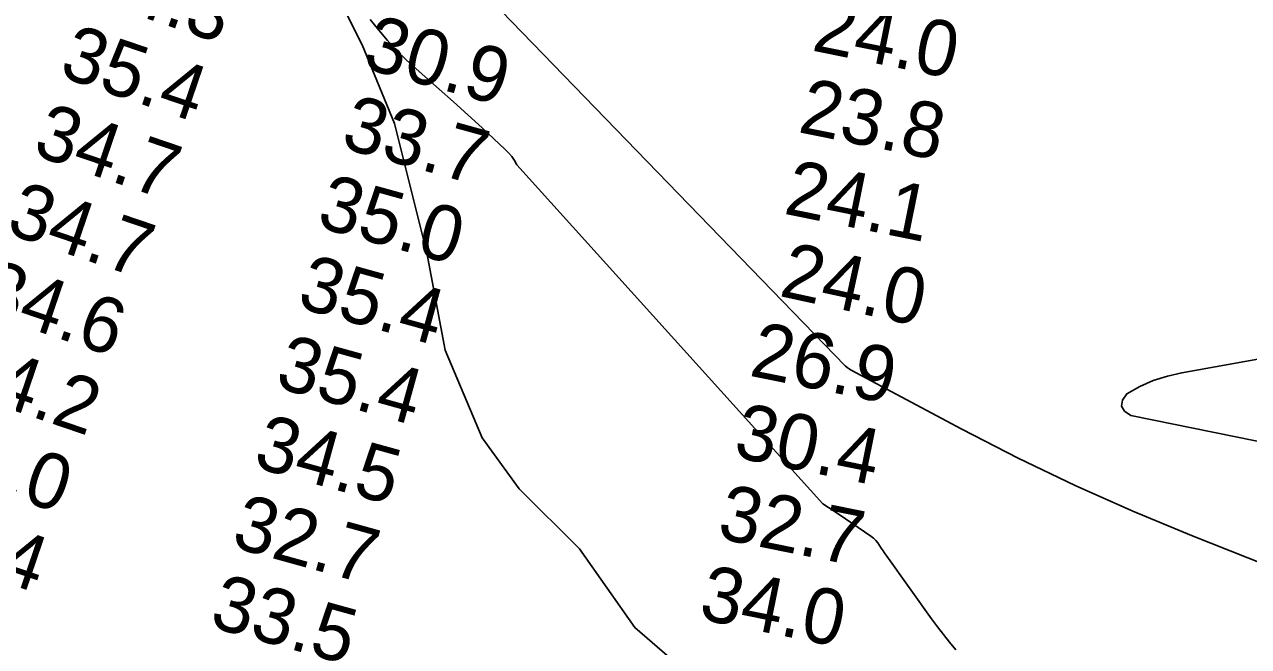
# Model space of a CAD drawing. Extents: x 3161615 to 3199515, y 867541 to 892976.
# Drawn here: x 3188072 to 3189551, y 881703 to 882454 of the extents above; entities that cross this region are included whole.
import ezdxf

# ---------------------------------------------------------------- set-up
doc = ezdxf.new("R2010")
doc.units = 0
for name, color, linetype in [('V-RIVR-RANG', 7, 'Continuous'), ('V-SITE-VEGE', 7, 'Continuous'), ('V-TOPO-MINR', 7, 'Continuous')]:
    doc.layers.add(name, color=color, linetype=linetype)

msp = doc.modelspace()

# ---------------------------------------------------------------- linework, layer by layer
at = {"layer": 'V-SITE-VEGE'}
msp.add_lwpolyline([(3188429.7, 882529.8), (3188480, 882429.3), (3188519.1, 882334.3), (3188558.2, 882178), (3188580.5, 882060.7), (3188625.1, 881954.6), (3188669.8, 881893.2), (3188742.4, 881820.6), (3188809.4, 881725.6), (3188893.1, 881653)], dxfattribs=at)
at = {"layer": 'V-TOPO-MINR'}
for points in [[(3188635.3, 882483.9), (3189063.6, 882041.7), (3189065.9, 882039.6), (3189068.2, 882038), (3189069.9, 882036.9), (3189070.8, 882036.4), (3189204.2, 881965.2), (3189272.3, 881930.3), (3189341.1, 881897), (3189411.1, 881866.1), (3189481.8, 881836.7), (3189688.1, 881755)], [(3188489.8, 882459.8), (3188500.1, 882447.1), (3188510.7, 882434.7), (3188521.7, 882422.6), (3188533.3, 882411.2), (3188545.4, 882400.2), (3188555.8, 882391.2), (3188573.2, 882375.9), (3188590.6, 882360.5), (3188607.8, 882344.8), (3188624.9, 882329.1), (3188653, 882302.8), (3188657.1, 882298.7), (3188660.8, 882294.3), (3188664.1, 882289.6), (3188667.1, 882284.6), (3189036.6, 881875), (3189050.2, 881866), (3189063.7, 881856.8), (3189094.5, 881835.8), (3189097.5, 881833.5), (3189100.4, 881830.8), (3189102.8, 881827.9), (3189105, 881824.7), (3189107.1, 881821.4), (3189109.2, 881818.1), (3189111.3, 881814.8), (3189113.6, 881811.6), (3189167.8, 881736), (3189174.9, 881726.4), (3189182.1, 881717), (3189189.6, 881707.7), (3189197.2, 881698.6)], [(3189735.3, 881915.4), (3189408.4, 881981.6), (3189401, 881987), (3189397.1, 881993.1), (3189398.6, 882000.2), (3189403.7, 882007.9), (3189419.4, 882016.5), (3189435.6, 882023.8), (3189452.6, 882029.2), (3189470, 882033.4), (3189566.2, 882050.7)]]:
    msp.add_lwpolyline(points, dxfattribs=at)

# ---------------------------------------------------------------- texts
at = {"layer": 'V-RIVR-RANG'}
for s, rotation, p in [('34.3', 341.2083, (3188144.1, 882486.8)), ('24.0', 348.5883, (3189021.7, 882422.8)), ('30.9', 344.5183, (3188478.8, 882402.1)), ('35.4', 341.2083, (3188112.2, 882392.1)), ('23.8', 348.5883, (3189005.1, 882324.2)), ('33.7', 344.5183, (3188452.6, 882305.6)), ('34.7', 341.2083, (3188080.2, 882297.3)), ('24.1', 348.5883, (3188987.8, 882225.7)), ('34.7', 341.2083, (3188048.2, 882202.6)), ('35.0', 344.5183, (3188423.3, 882210)), ('24.0', 347.725, (3188982.3, 882126.3)), ('35.4', 344.5183, (3188399.7, 882112.8)), ('34.6', 341.2083, (3188014.5, 882108.4)), ('26.9', 348.5883, (3188946.2, 882030)), ('34.2', 341.2083, (3187984.2, 882013.1)), ('35.4', 344.5183, (3188373.2, 882016.3)), ('30.4', 348.5883, (3188926.9, 881931.9)), ('34.5', 344.5183, (3188346.8, 881919.9)), ('33.0', 341.2083, (3187949.5, 881919.3)), ('32.7', 348.5883, (3188907.3, 881833.8)), ('33.4', 341.2083, (3187920.2, 881823.6)), ('32.7', 344.5183, (3188320.3, 881823.5)), ('33.5', 344.5183, (3188293.9, 881727)), ('34.0', 348.5883, (3188885, 881736.3))]:
    msp.add_text(s, height=67, rotation=rotation, dxfattribs=at).set_placement(p)

doc.saveas('drawing.dxf')
